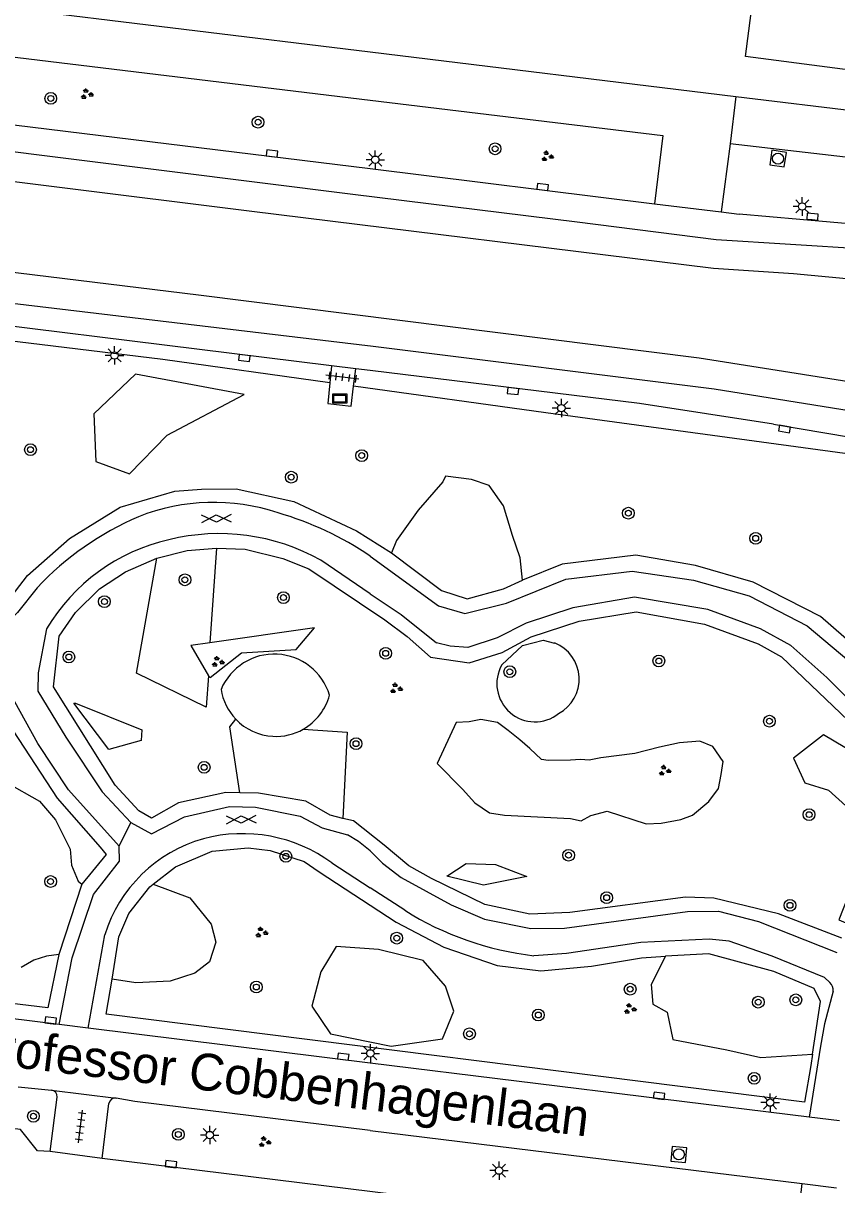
# Model space of a CAD drawing. Extents: x 131000 to 133014, y 396499 to 399001.
# Drawn here: x 131976.4 to 132031.7, y 396909.4 to 396988.2 of the extents above; entities that cross this region are included whole.
import ezdxf

# ---------------------------------------------------------------- set-up
doc = ezdxf.new("R2010")
doc.units = 0
for name, color, linetype in [('gg-afsc-muur', 7, 'Continuous'), ('gg-anno-openbare ruimte label', 7, 'Continuous'), ('gg-knt-verharding', 7, 'Continuous'), ('gg-knt-verharding nz', 7, 'Continuous'), ('gt-grn-groengrens', 7, 'Continuous'), ('gt-grn-weggrens', 7, 'Continuous'), ('gt-symb-boom', 7, 'Continuous'), ('gt-symb-gesloten verharding', 7, 'Continuous'), ('gt-symb-groenvak', 7, 'Continuous'), ('gt-symb-informatiebord', 7, 'Continuous'), ('gt-symb-kolk', 7, 'Continuous'), ('gt-symb-lichtmast', 7, 'Continuous'), ('gt-symb-rioolschacht', 7, 'Continuous'), ('gt-symb-tegel verharding', 7, 'Continuous')]:
    doc.layers.add(name, color=color, linetype=linetype)

# ---------------------------------------------------------------- blocks, each defined once
blk = doc.blocks.new('gt0-BOOM')
at = {"layer": 'gt-symb-boom'}
for radius in [0.4, 0.2]:
    blk.add_circle((0, 0), radius, dxfattribs=at)
blk = doc.blocks.new('gt0-GRVAK')
at = {"layer": 'gt-symb-groenvak'}
for p, q in [((-0.11, 0.189), (-0.228, 0.24)), ((-0.182, 0.153), (0.088, 0.153)), ((-0.091, 0.211), (-0.156, 0.322)), ((-0.047, 0.214), (-0.047, 0.393)), ((-0.004, 0.211), (0.061, 0.322)), ((0.015, 0.189), (0.133, 0.24)), ((0.262, -0.052), (0.197, 0.059)), ((0.305, -0.049), (0.305, 0.13)), ((0.349, -0.052), (0.414, 0.059)), ((-0.245, -0.228), (-0.363, -0.177)), ((-0.318, -0.264), (-0.047, -0.264)), ((-0.226, -0.206), (-0.291, -0.095)), ((-0.183, -0.203), (-0.183, -0.024)), ((-0.139, -0.206), (-0.074, -0.095)), ((-0.12, -0.228), (-0.002, -0.177)), ((0.243, -0.074), (0.125, -0.023)), ((0.17, -0.11), (0.441, -0.11)), ((0.368, -0.074), (0.486, -0.023))]:
    blk.add_line(p, q, dxfattribs=at)
blk = doc.blocks.new('gt0-KOLK')
at = {"layer": 'gt-symb-kolk'}
blk.add_lwpolyline([(0, 0), (0.375, 0), (0.375, 0.4), (-0.375, 0.4), (-0.375, 0), (0, 0)], dxfattribs=at)
blk = doc.blocks.new('gt0-LMAST')
at = {"layer": 'gt-symb-lichtmast'}
for p, q in [((-0.182, 0.173), (-0.447, 0.438)), ((-0.005, 0.246), (-0.005, 0.621)), ((0.172, 0.173), (0.437, 0.438)), ((-0.255, -0.004), (-0.63, -0.004)), ((-0.182, -0.181), (-0.447, -0.446)), ((-0.005, -0.254), (-0.005, -0.629)), ((0.437, -0.446), (0.172, -0.181)), ((0.245, -0.004), (0.62, -0.004))]:
    blk.add_line(p, q, dxfattribs=at)
blk.add_circle((-0.005, -0.004), 0.25, dxfattribs=at)
blk = doc.blocks.new('gt0-IBORD')
at = {"layer": 'gt-symb-informatiebord'}
blk.add_lwpolyline([(-0.5, 0.295), (-0.5, -0.295), (0.5, -0.295), (0.5, 0.295), (-0.5, 0.295)], dxfattribs=at)
blk.add_lwpolyline([(-0.417, -0.212), (0.417, -0.212), (0.417, 0.212), (-0.417, 0.212)], close=True, dxfattribs=at)
blk = doc.blocks.new('gt0-TEG1')
at = {"layer": 'gt-symb-tegel verharding'}
for p, q in [((-1.125, 0), (1.125, 0)), ((-0.9, -0.25), (-0.9, 0.25)), ((-0.45, -0.25), (-0.45, 0.25)), ((0, -0.25), (0, 0.25)), ((0.45, -0.25), (0.45, 0.25)), ((0.9, -0.25), (0.9, 0.25))]:
    blk.add_line(p, q, dxfattribs=at)
blk = doc.blocks.new('gt0-GESVH1')
at = {"layer": 'gt-symb-gesloten verharding'}
for p, q in [((-0.992, -0.261), (0.008, 0.239)), ((0.008, -0.261), (-0.992, 0.239)), ((0.008, 0.239), (1.008, -0.261)), ((1.008, 0.239), (0.008, -0.261))]:
    blk.add_line(p, q, dxfattribs=at)
blk = doc.blocks.new('gt0-RS')
at = {"layer": 'gt-symb-rioolschacht'}
blk.add_lwpolyline([(-0.5, -0.5), (0.5, -0.5), (0.5, 0.5), (-0.5, 0.5)], close=True, dxfattribs=at)
blk.add_circle((0, 0), 0.375, dxfattribs=at)

msp = doc.modelspace()

# ---------------------------------------------------------------- linework, layer by layer
at = {"layer": 'gg-afsc-muur'}
msp.add_lwpolyline([(132064.322, 397000), (132061.86, 396981.22), (132025.47, 396985.98), (132026.248, 396991.929)], dxfattribs=at)
at = {"layer": 'gg-knt-verharding'}
for p, q in [((131927.56, 396995.11), (132000, 396986.292)), ((132000, 396986.292), (132024.82, 396983.27)), ((131958.659, 396983.465), (132000, 396978.368)), ((132024.82, 396983.27), (132053.767, 396979.747)), ((132024.429, 396980.06), (132023.832, 396975.43)), ((132051.476, 396976.885), (132024.429, 396980.06)), ((132000, 396978.368), (132019.307, 396975.988)), ((132019.307, 396975.988), (132023.832, 396975.43)), ((132023.832, 396975.43), (132025.05, 396975.28)), ((131997.377, 396964.98), (131926.326, 396973.719)), ((131997.377, 396964.98), (131997.256, 396963.821)), ((131999.008, 396964.779), (131997.377, 396964.98)), ((131998.863, 396963.598), (131999.008, 396964.779)), ((132000, 396964.657), (131999.008, 396964.779)), ((132000, 396949.5), (131996.635, 396951.772)), ((132000, 396952.058), (132004.626, 396948.677)), ((132031.003, 396943.801), (132040.914, 396933.854)), ((131997.399, 396931.215), (132000, 396929.518)), ((132002.336, 396927.994), (132000, 396929.518)), ((131980.839, 396919.989), (131981.97, 396926.331)), ((131980.839, 396919.989), (131978.865, 396920.233)), ((132000, 396917.621), (131980.839, 396919.989)), ((132029.793, 396913.939), (132000, 396917.621)), ((131976.096, 396916.012), (131978.354, 396915.787)), ((131978.27, 396911.611), (131978.746, 396915.307)), ((131978.354, 396915.787), (131982.739, 396915.242)), ((131984.003, 396915.018), (131982.739, 396915.242)), ((131981.795, 396911.128), (131982.254, 396914.883)), ((132000, 396913.046), (131984.003, 396915.018)), ((132031.848, 396913.685), (132029.793, 396913.939)), ((132000, 396913.046), (132029.322, 396909.429)), ((131981.795, 396911.128), (131978.27, 396911.611)), ((132028.855, 396905.296), (132029.322, 396909.429)), ((132029.322, 396909.429), (132031.658, 396909.141))]:
    msp.add_line(p, q, dxfattribs=at)
for points in [[(131958.659, 396983.465), (131959.22, 396987.96), (132000, 396983.02)], [(132000, 396983.02), (132019.868, 396980.612), (132019.307, 396975.988)], [(132038.637, 396972.582), (132038.628, 396974.164), (132033.284, 396974.552), (132025.05, 396975.28)], [(132027.38, 396961.02), (132018.29, 396962.41), (132000, 396964.657)], [(131997.256, 396963.821), (131997.109, 396962.423), (131998.694, 396962.228), (131998.863, 396963.598)], [(132027.38, 396961.02), (132037.697, 396959.269), (132038.134, 396961.006)], [(132004.626, 396948.677), (132006.43, 396948.146), (132009.238, 396948.865), (132013.281, 396950.493), (132017.789, 396951.034), (132021.953, 396950.426), (132025.729, 396949.365), (132029.665, 396947.326), (132033.064, 396944.462)], [(131977.378, 396949.904), (131976.057, 396948.22), (131975.477, 396947.668), (131974.756, 396947.493), (131973.939, 396947.612)], [(132000, 396949.5), (132002.1, 396948.082), (132004.493, 396946.171)], [(132031.003, 396943.801), (132028.545, 396945.986), (132026.492, 396947.119), (132022.918, 396948.416), (132017.94, 396949.266), (132013.761, 396948.543), (132010.587, 396947.487), (132008.619, 396946.506)], [(131978.022, 396947.104), (131977.451, 396944.116), (131977.416, 396942.872), (131979.327, 396939.756), (131981.784, 396936.031), (131983.739, 396933.961)], [(132008.619, 396946.506), (132006.615, 396945.855), (132005.425, 396945.928), (132004.493, 396946.171)], [(131982.956, 396932.347), (131979.505, 396936.178), (131977.42, 396939.319), (131975.398, 396943.022), (131974.574, 396944.174), (131973.285, 396944.36)], [(131983.739, 396933.961), (131985.142, 396933.197), (131987.386, 396934.354), (131990.439, 396935.037), (131992.206, 396935.005), (131995.248, 396934.389), (131996.735, 396933.602), (131998.446, 396933.11)], [(132000.839, 396931.198), (132000, 396932.029), (131999.201, 396932.666), (131998.446, 396933.11)], [(131978.865, 396920.233), (131979.768, 396924.758), (131981.21, 396929.079), (131982.965, 396931.335), (131982.956, 396932.347)], [(132000.839, 396931.198), (132002.087, 396930.215), (132005.483, 396928.373), (132007.753, 396927.404), (132010.894, 396926.768), (132013.198, 396926.78), (132021.546, 396927.919)], [(132021.546, 396927.919), (132023.635, 396927.944), (132026.353, 396927.228), (132031.673, 396925.14)], [(132023.017, 396926.044), (132018.372, 396925.797), (132013.326, 396925.059), (132011.111, 396924.908)], [(132031.21, 396923.087), (132030.83, 396923.429), (132027.276, 396924.885), (132024.357, 396925.891), (132023.017, 396926.044)], [(131978.865, 396920.233), (131949.68, 396923.84), (131942.67, 396924.31), (131938.21, 396924.33), (131936.942, 396924.375)], [(132031.423, 396922.494), (132030.835, 396920.282), (132030.559, 396918.77), (132029.793, 396913.939)], [(131978.27, 396911.611), (131977.407, 396911.669), (131976.244, 396913.098), (131971.691, 396913.649), (131932.241, 396918.522), (131926.85, 396915.26)], [(132028.855, 396905.296), (132001.793, 396908.661), (131981.795, 396911.128)]]:
    msp.add_lwpolyline(points, dxfattribs=at)
for centre, radius, start, end in [((131989.366, 396941.889), 13.812, 71.55614, 111.67349), ((131992.476, 396935.666), 20.753, 113.30688, 136.67828), ((131987.346, 396933.195), 22.714, 56.14399, 73.66009), ((131989.156, 396940.561), 12.915, 102.66335, 149.55781), ((131989.732, 396939.491), 14.088, 60.65969, 103.99453), ((131991.332, 396923.415), 9.806, 105.78346, 162.69915), ((131991.32, 396922.896), 10.304, 53.84649, 104.9348), ((132013.562, 396945.896), 21.13, 237.90893, 263.33947), ((132030.728, 396922.579), 0.7, 353.00997, 46.50565), ((131978.276, 396915.323), 0.47, 358.02272, 80.45201), ((131982.694, 396914.795), 0.449, 84.28189, 168.73626)]:
    msp.add_arc(centre, radius, start, end, dxfattribs=at)
at = {"layer": 'gg-knt-verharding nz'}
for points in [[(132038.637, 396972.582), (132023.49, 396973.537), (132014.049, 396974.74), (131998.825, 396976.619), (131942.145, 396983.717), (131922.392, 396986.15)], [(132051.979, 396970.928), (132041.794, 396970.287), (132038.699, 396970.35), (132035.212, 396970.619), (132028.738, 396971.235), (132023.293, 396971.591), (131991.768, 396975.47), (131965.807, 396978.729), (131922.171, 396984.164)], [(131924.986, 396977.548), (131988.345, 396969.804), (132022.341, 396965.515), (132036.492, 396963.269), (132041.141, 396962.393), (132046.366, 396961.521), (132051.413, 396960.523)], [(131924.741, 396975.54), (131949.281, 396972.537), (131972.243, 396969.634), (132000.188, 396966.305), (132023.354, 396963.404), (132033.222, 396961.824), (132038.134, 396961.006)]]:
    msp.add_lwpolyline(points, dxfattribs=at)
at = {"layer": 'gt-grn-groengrens'}
for p, q in [((131989.568, 396952.602), (131989.113, 396946.165)), ((131989.113, 396946.165), (131987.806, 396945.978)), ((131987.806, 396945.978), (131989.006, 396943.915)), ((131980.415, 396929.763), (131978.849, 396924.988))]:
    msp.add_line(p, q, dxfattribs=at)
for points in [[(131997.256, 396963.821), (131985.922, 396965.396), (131927.439, 396972.508), (131926.701, 396964.383), (131927.528, 396961.472), (131932.728, 396957.225), (131936.097, 396953.119), (131939.072, 396948.911), (131943.128, 396952.954), (131946.7, 396955.712), (131949.383, 396957.467)], [(131981.229, 396961.717), (131981.367, 396958.473), (131983.645, 396957.644), (131986.199, 396960.267), (131991.445, 396963.028), (131984.059, 396964.409), (131981.229, 396961.717)], [(132038.38, 396958.189), (132011.927, 396961.783), (131998.863, 396963.598)], [(132010.346, 396950.411), (132010.187, 396951.935), (132009.646, 396953.46), (132009.056, 396955.477), (132008.073, 396956.854), (132006.882, 396957.264), (132005.113, 396957.481), (132004.927, 396957.1), (132003.256, 396955.181), (132001.781, 396953.116), (132001.433, 396952.267)], [(131966.705, 396954.724), (131968.555, 396953.551), (131974.785, 396948.224), (131976.718, 396950.729), (131979.578, 396953.259), (131983.011, 396955.369), (131986.736, 396956.463), (131988.542, 396956.59), (131990.894, 396956.628), (131994.81, 396955.751), (131999.054, 396953.778), (132001.433, 396952.267)], [(131985.509, 396951.903), (131987.571, 396952.427), (131989.568, 396952.602)], [(131989.568, 396952.602), (131991.506, 396952.533), (131994.073, 396951.9), (131995.826, 396951.179), (132000.979, 396947.718), (132002.501, 396946.595), (132004.081, 396945.186), (132006.703, 396944.812), (132008.963, 396945.507), (132010.924, 396946.563), (132014.183, 396947.637), (132018.063, 396948.272), (132022.689, 396947.418), (132026.329, 396946.084), (132027.913, 396945.208), (132033.451, 396939.929)], [(132001.433, 396952.267), (132004.841, 396949.724), (132006.57, 396949.152), (132009.036, 396949.839), (132010.346, 396950.411)], [(131978.49, 396943.18), (131978.865, 396946.614), (131979.986, 396948.225), (131981.616, 396949.821), (131983.375, 396950.994), (131985.509, 396951.903)], [(131989.006, 396943.915), (131988.854, 396941.781), (131984.129, 396944.106), (131985.509, 396951.903)], [(132054.235, 396943.409), (132043.288, 396935.523), (132033.727, 396945.198), (132030.574, 396947.957), (132025.997, 396950.284), (132022.081, 396951.415), (132018.025, 396952.127), (132013.028, 396951.504), (132010.346, 396950.411)], [(131989.006, 396943.915), (131989.119, 396943.802), (131991.26, 396945.492), (131994.978, 396945.718), (131996.218, 396947.183), (131989.113, 396946.165)], [(132008.931, 396944.674), (132010.332, 396945.978), (132011.733, 396946.347), (132012.519, 396946.15)], [(131991.151, 396935.968), (131990.196, 396935.986), (131986.967, 396935.291), (131985.153, 396934.259), (131984.28, 396934.761), (131982.682, 396936.495), (131978.49, 396943.18)], [(131979.861, 396942.055), (131979.994, 396942.055), (131984.481, 396940.259), (131984.454, 396939.525), (131982.257, 396938.926), (131979.861, 396942.055)], [(131991.151, 396935.968), (131990.462, 396940.46), (131990.861, 396940.978)], [(132004.551, 396937.961), (132006.272, 396936.23), (132007.107, 396935.297), (132008.089, 396934.609), (132009.12, 396934.462), (132013.589, 396934.232), (132014.326, 396934.08), (132014.964, 396934.424), (132016.095, 396934.719), (132018.722, 396933.859), (132019.754, 396933.908), (132021.081, 396934.154), (132021.867, 396934.449), (132022.997, 396935.383), (132023.636, 396936.268), (132023.819, 396937.226), (132023.949, 396938.097), (132023.262, 396939.129), (132022.378, 396939.473), (132021.003, 396939.375), (132019.628, 396939.08), (132017.959, 396938.638), (132015.651, 396938.343), (132014.865, 396938.196), (132014.276, 396938.245), (132013.584, 396938.182), (132012.077, 396938.165), (132011.624, 396938.245), (132010.839, 396938.982), (132010.151, 396939.571), (132009.366, 396940.21), (132008.629, 396940.751), (132007.5, 396940.947), (132006.714, 396940.8), (132005.835, 396940.761), (132004.551, 396937.961)], [(131975.745, 396940.176), (131978.735, 396935.6), (131981.649, 396932.278), (131982.057, 396931.784), (131980.415, 396929.763)], [(131995.448, 396940.296), (131998.425, 396940.097), (131998.145, 396934.24)], [(132028.727, 396938.328), (132029.508, 396936.642), (132031.111, 396936.155), (132033.937, 396933.597), (132033.031, 396930.451), (132031.823, 396927.355), (132033.027, 396926.823), (132036.858, 396930.407), (132038.527, 396933.868), (132034.51, 396937.699), (132030.766, 396939.914), (132028.727, 396938.328)], [(131975.289, 396936.666), (131977.549, 396935.4), (131978.634, 396934.133), (131979.628, 396932.143), (131979.719, 396931.057), (131980.171, 396929.972), (131980.415, 396929.763)], [(131998.145, 396934.24), (131997.28, 396934.456), (131995.63, 396935.415), (131992.411, 396935.945), (131991.151, 396935.968)], [(132032.024, 396926.104), (132027.718, 396927.757), (132023.318, 396928.808), (132021.407, 396928.892), (132013.557, 396927.835), (132010.84, 396927.729), (132007.78, 396928.39), (132004.155, 396930.166), (132002.612, 396931.008), (132000.949, 396932.418), (131998.851, 396934.063), (131998.145, 396934.24)], [(131985.255, 396929.78), (131986.776, 396930.939), (131989.27, 396932.005), (131991.702, 396932.243), (131993.202, 396932.056), (131995.51, 396931.311), (131996.534, 396930.618), (132001.76, 396927.193), (132004.988, 396925.486), (132008.61, 396924.244), (132011.58, 396923.882), (132015.015, 396924.192), (132018.414, 396924.777), (132020.052, 396924.872)], [(132005.187, 396930.305), (132006.511, 396931.18), (132008.512, 396931.102), (132010.621, 396930.299), (132007.685, 396929.712), (132005.187, 396930.305)], [(131985.255, 396929.78), (131987.75, 396928.831), (131989.191, 396927.057), (131989.524, 396925.837), (131989.081, 396924.506), (131988.083, 396923.73), (131986.42, 396923.175), (131984.092, 396923.064), (131982.473, 396923.313)], [(131982.473, 396923.313), (131982.937, 396926.189), (131983.61, 396927.772), (131985.027, 396929.594), (131985.255, 396929.78)], [(131996.027, 396921.473), (131997.296, 396919.595), (132001.417, 396918.76), (132004.909, 396919.262), (132005.677, 396921.142), (132005.113, 396922.832), (132003.59, 396924.585), (132000.547, 396925.333), (131997.679, 396925.541), (131996.653, 396923.82), (131996.027, 396921.473)], [(131978.849, 396924.988), (131978.108, 396921.372), (131957.824, 396923.811)], [(131978.849, 396924.988), (131978.022, 396924.888), (131977.163, 396924.617), (131976.305, 396924.119)], [(132020.052, 396924.872), (132019.064, 396922.953), (132019.185, 396921.622), (132020.157, 396921.087), (132020.543, 396919.222), (132024.21, 396918.514), (132026.527, 396917.999), (132030.021, 396918.218)], [(132030.021, 396918.218), (132030.571, 396921.791), (132030.139, 396922.683), (132027.402, 396923.83), (132022.994, 396925.041), (132020.052, 396924.872)], [(132030.021, 396918.218), (132029.905, 396917.463), (132029.473, 396914.965), (131982.068, 396920.943), (131982.473, 396923.313)]]:
    msp.add_lwpolyline(points, dxfattribs=at)
for centre, radius, start, end in [((132011.532, 396943.689), 2.652, 298.31289, 68.15528), ((131993.479, 396941.474), 3.921, 16.81175, 157.07855), ((132011.184, 396943.389), 2.593, 150.30608, 308.28135), ((131993.584, 396943.57), 3.759, 188.70265, 223.58606), ((131993.593, 396943.572), 3.765, 299.52523, 345.16532), ((131993.588, 396943.567), 3.761, 223.5153, 266.9804), ((131993.591, 396943.573), 3.766, 266.93313, 299.5355)]:
    msp.add_arc(centre, radius, start, end, dxfattribs=at)
at = {"layer": 'gt-grn-weggrens'}
for p, q in [((132024.82, 396983.27), (132024.429, 396980.06)), ((131982.956, 396932.347), (131983.739, 396933.961))]:
    msp.add_line(p, q, dxfattribs=at)

# ---------------------------------------------------------------- block references
at = {"layer": 'gt-symb-boom'}
for p in [(131978.305, 396983.139), (131992.381, 396981.522), (132008.475, 396979.716), (131976.927, 396959.28), (131999.418, 396958.88), (131994.633, 396957.413), (132017.522, 396954.967), (132026.167, 396953.26), (131987.415, 396950.443), (131981.947, 396948.963), (131994.103, 396949.234), (131979.536, 396945.199), (132001.043, 396945.449), (132019.593, 396944.931), (132009.472, 396944.197), (132027.102, 396940.839), (131999.033, 396939.312), (131988.719, 396937.707), (132029.794, 396934.494), (131994.269, 396931.663), (132013.465, 396931.735), (131978.293, 396929.949), (132016.049, 396928.85), (132028.497, 396928.335), (132001.795, 396926.106), (131992.263, 396922.782), (132017.646, 396922.638), (132028.892, 396921.911), (132026.342, 396921.758), (132011.407, 396920.884), (132006.734, 396919.606), (132026.065, 396916.585), (131977.128, 396914.006), (131986.965, 396912.774)]:
    msp.add_blockref('gt0-BOOM', p, dxfattribs=at)
at = {"layer": 'gt-symb-gesloten verharding', "rotation": -178.39613722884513}
for p in [(131989.56, 396954.597), (131991.245, 396934.146)]:
    msp.add_blockref('gt0-GESVH1', p, dxfattribs=at)
at = {"layer": 'gt-symb-groenvak'}
for p in [(131980.738, 396983.429), (132012.001, 396979.202), (131989.629, 396944.874), (132001.738, 396943.065), (132019.968, 396937.476), (131992.593, 396926.486), (132017.616, 396921.297), (131992.811, 396912.257)]:
    msp.add_blockref('gt0-GRVAK', p, dxfattribs=at)
at = {"layer": 'gt-symb-informatiebord'}
msp.add_blockref('gt0-IBORD', (131997.927, 396962.753), dxfattribs=at)
at = {"layer": 'gt-symb-kolk'}
for p, rotation in [((131993.299, 396979.194), -7.0299321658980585), ((132011.68, 396976.928), -6.890548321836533), ((132030.007, 396974.907), -4.587625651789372), ((131991.419, 396965.312), -6.890548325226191), ((132009.72, 396963.463), 173.96999119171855), ((132028.158, 396960.885), 169.57734546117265), ((131978.269, 396920.311), -6.947410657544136), ((131998.137, 396917.854), -7.068140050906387), ((132019.579, 396915.201), -8.510934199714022), ((131986.443, 396910.551), -7.021923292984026)]:
    msp.add_blockref('gt0-KOLK', p, dxfattribs=dict(at, rotation=rotation))
at = {"layer": 'gt-symb-lichtmast', "rotation": 90}
msp.add_blockref('gt0-LMAST', (132000.337, 396978.98), dxfattribs=at)
at = {"layer": 'gt-symb-lichtmast'}
for p in [(132029.332, 396975.803), (131982.64, 396965.684), (132012.978, 396962.109), (132000.011, 396918.283), (132027.155, 396914.936), (131989.104, 396912.736), (132008.746, 396910.318)]:
    msp.add_blockref('gt0-LMAST', p, dxfattribs=at)
at = {"layer": 'gt-symb-rioolschacht'}
for p, rotation in [((132027.687, 396979.051), -8.510934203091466), ((132020.949, 396911.418), -5.049166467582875)]:
    msp.add_blockref('gt0-RS', p, dxfattribs=dict(at, rotation=rotation))
at = {"layer": 'gt-symb-tegel verharding'}
for p, rotation in [((131998.109, 396964.204), 172.9957407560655), ((131980.322, 396913.308), 82.64762064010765)]:
    msp.add_blockref('gt0-TEG1', p, dxfattribs=dict(at, rotation=rotation))

# ---------------------------------------------------------------- texts
at = {"layer": 'gg-anno-openbare ruimte label'}
msp.add_text('Professor Cobbenhagenlaan', height=2.5, rotation=353.1, dxfattribs=at).set_placement((131972.448, 396917.743))

doc.saveas('drawing.dxf')
